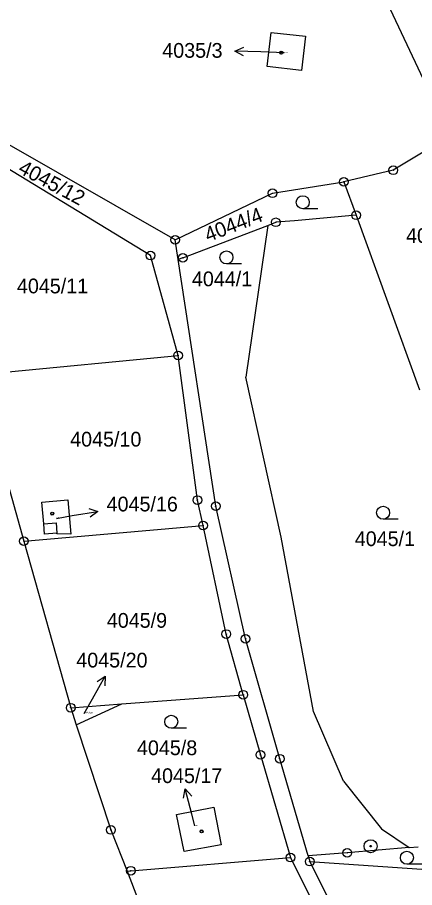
# Model space of a CAD drawing. Extents: x -593183 to -588034, y -1130415 to -1124994.
# Drawn here: x -589890.2 to -589844.3, y -1129796.7 to -1129696.4 of the extents above; entities that cross this region are included whole.
import ezdxf

# ---------------------------------------------------------------- set-up
doc = ezdxf.new("R2010")
doc.units = 0
for name, color, linetype in [('Vrstva 1', 7, 'Continuous'), ('Vrstva 16', 7, 'Continuous'), ('Vrstva 18', 7, 'Continuous'), ('Vrstva 19', 7, 'Continuous'), ('Vrstva 24', 7, 'Continuous'), ('Vrstva 25', 7, 'Continuous'), ('Vrstva 4', 7, 'Continuous')]:
    doc.layers.add(name, color=color, linetype=linetype)

msp = doc.modelspace()

# ---------------------------------------------------------------- linework, layer by layer
at = {"layer": 'Vrstva 1'}
for p, q in [((-589841.91, -1129706.51), (-589850.4, -1129688.44)), ((-589861.33, -1129702.05), (-589860.88, -1129698.1)), ((-589860.88, -1129698.1), (-589856.93, -1129698.55)), ((-589856.93, -1129698.55), (-589857.38, -1129702.5)), ((-589857.38, -1129702.5), (-589861.33, -1129702.05)), ((-589871.95, -1129722.02), (-589901.56, -1129705.13)), ((-589874.81, -1129723.85), (-589903.7, -1129706.28)), ((-589840.23, -1129710.03), (-589846.78, -1129714.01)), ((-589846.78, -1129714.01), (-589852.48, -1129715.34)), ((-589860.72, -1129716.66), (-589852.48, -1129715.34)), ((-589852.48, -1129715.34), (-589851.08, -1129719.2)), ((-589871.95, -1129722.02), (-589860.72, -1129716.66)), ((-589851.08, -1129719.2), (-589858.2, -1129719.82)), ((-589851.08, -1129719.2), (-589843.76, -1129739.34)), ((-589871.06, -1129724.1), (-589861.25, -1129720.36)), ((-589861.25, -1129720.36), (-589863.79, -1129737.88)), ((-589861.25, -1129720.36), (-589860.35, -1129720.01)), ((-589858.2, -1129719.82), (-589860.35, -1129720.01)), ((-589871.6, -1129724.31), (-589871.95, -1129722.02)), ((-589871.62, -1129735.37), (-589874.81, -1129723.85)), ((-589871.06, -1129724.1), (-589871.6, -1129724.31)), ((-589867.27, -1129752.75), (-589871.6, -1129724.31)), ((-589894.81, -1129737.59), (-589871.62, -1129735.37)), ((-589869.39, -1129752.04), (-589871.62, -1129735.37)), ((-589894.81, -1129737.59), (-589889.41, -1129756.78)), ((-589859.71, -1129756.34), (-589863.79, -1129737.88)), ((-589887.33, -1129752.28), (-589884.34, -1129752.03)), ((-589887.12, -1129754.77), (-589887.33, -1129752.28)), ((-589884.34, -1129752.03), (-589884.01, -1129755.96)), ((-589868.74, -1129754.98), (-589869.39, -1129752.04)), ((-589863.83, -1129768.04), (-589867.27, -1129752.75)), ((-589889.41, -1129756.78), (-589868.74, -1129754.98)), ((-589887.02, -1129755.97), (-589887.12, -1129754.77)), ((-589866.05, -1129767.49), (-589868.74, -1129754.98)), ((-589885.6, -1129755.85), (-589887.02, -1129755.97)), ((-589885.59, -1129755.95), (-589885.6, -1129755.85)), ((-589884.01, -1129755.96), (-589885.59, -1129755.95)), ((-589856, -1129776.44), (-589859.71, -1129756.34)), ((-589889.41, -1129756.78), (-589884.01, -1129775.99)), ((-589864.09, -1129774.49), (-589866.05, -1129767.49)), ((-589859.88, -1129781.87), (-589863.83, -1129768.04)), ((-589878.12, -1129775.55), (-589864.09, -1129774.49)), ((-589864.09, -1129774.49), (-589862.12, -1129781.43)), ((-589884.01, -1129775.99), (-589878.12, -1129775.55)), ((-589883.36, -1129777.96), (-589878.12, -1129775.55)), ((-589884.01, -1129775.99), (-589883.36, -1129777.96)), ((-589852.52, -1129784.46), (-589856, -1129776.44)), ((-589883.36, -1129777.96), (-589879.36, -1129790.09)), ((-589862.12, -1129781.43), (-589858.65, -1129793.28)), ((-589856.62, -1129793.09), (-589859.88, -1129781.87)), ((-589852.52, -1129784.46), (-589848.13, -1129789.95)), ((-589871.78, -1129788.3), (-589867.51, -1129787.45)), ((-589867.51, -1129787.45), (-589866.65, -1129791.82)), ((-589870.93, -1129792.57), (-589871.78, -1129788.3)), ((-589879.36, -1129790.09), (-589877.51, -1129794.83)), ((-589848.13, -1129789.95), (-589844.95, -1129792.13)), ((-589866.65, -1129791.82), (-589870.93, -1129792.57)), ((-589844.95, -1129792.13), (-589852.09, -1129792.72)), ((-589844.95, -1129792.13), (-589843.9, -1129792.04)), ((-589877.07, -1129794.79), (-589858.65, -1129793.28)), ((-589858.65, -1129793.28), (-589849.36, -1129811.72)), ((-589852.09, -1129792.72), (-589856.62, -1129793.09)), ((-589856.62, -1129793.09), (-589856.43, -1129793.74)), ((-589856.43, -1129793.74), (-589842.37, -1129794.68)), ((-589856.43, -1129793.74), (-589847.15, -1129812.18)), ((-589877.51, -1129794.83), (-589877.07, -1129794.79)), ((-589877.51, -1129794.83), (-589870.32, -1129813.25))]:
    msp.add_line(p, q, dxfattribs=at)
at = {"layer": 'Vrstva 16'}
for p, q in [((-589859.36, -1129700.45), (-589862.05, -1129700.36)), ((-589885.66, -1129754.15), (-589883.82, -1129753.84)), ((-589882.47, -1129776.64), (-589881.51, -1129774.96)), ((-589869.67, -1129789.6), (-589870.02, -1129788.25))]:
    msp.add_line(p, q, dxfattribs=at)
at = {"layer": 'Vrstva 24'}
for centre, radius in [((-589846.78, -1129714.01), 0.5), ((-589846.78, -1129714.01), 0.0327), ((-589852.48, -1129715.34), 0.5), ((-589852.48, -1129715.34), 0.0327), ((-589860.72, -1129716.66), 0.5), ((-589860.72, -1129716.66), 0.0327), ((-589851.08, -1129719.2), 0.5), ((-589851.08, -1129719.2), 0.0327), ((-589860.35, -1129720.01), 0.5), ((-589860.35, -1129720.01), 0.0327), ((-589871.95, -1129722.02), 0.5), ((-589871.95, -1129722.02), 0.0327), ((-589874.81, -1129723.85), 0.5), ((-589874.81, -1129723.85), 0.0327), ((-589871.06, -1129724.1), 0.5), ((-589871.06, -1129724.1), 0.0327), ((-589871.62, -1129735.37), 0.5), ((-589871.62, -1129735.37), 0.0327), ((-589869.39, -1129752.04), 0.5), ((-589869.39, -1129752.04), 0.0327), ((-589867.27, -1129752.75), 0.5), ((-589867.27, -1129752.75), 0.0327), ((-589868.74, -1129754.98), 0.5), ((-589868.74, -1129754.98), 0.0327), ((-589889.41, -1129756.78), 0.5), ((-589889.41, -1129756.78), 0.0327), ((-589866.05, -1129767.49), 0.5), ((-589866.05, -1129767.49), 0.0327), ((-589863.83, -1129768.04), 0.5), ((-589863.83, -1129768.04), 0.0327), ((-589864.09, -1129774.49), 0.5), ((-589864.09, -1129774.49), 0.0327), ((-589884.01, -1129775.99), 0.5), ((-589884.01, -1129775.99), 0.0327), ((-589862.12, -1129781.43), 0.5), ((-589862.12, -1129781.43), 0.0327), ((-589859.88, -1129781.87), 0.5), ((-589859.88, -1129781.87), 0.0327), ((-589879.36, -1129790.09), 0.5), ((-589879.36, -1129790.09), 0.0327), ((-589849.4, -1129791.96), 0.75), ((-589852.09, -1129792.72), 0.5), ((-589852.09, -1129792.72), 0.0327), ((-589849.4, -1129791.96), 0.0903), ((-589858.65, -1129793.28), 0.5), ((-589858.65, -1129793.28), 0.0327), ((-589856.43, -1129793.74), 0.5), ((-589856.43, -1129793.74), 0.0327), ((-589877.07, -1129794.79), 0.5), ((-589877.07, -1129794.79), 0.0327)]:
    msp.add_circle(centre, radius, dxfattribs=at)
at = {"layer": 'Vrstva 25'}
for p, q in [((-589862.05, -1129700.36), (-589865.05, -1129700.25)), ((-589855.48, -1129718.44), (-589857.23, -1129718.44)), ((-589864.28, -1129724.81), (-589866.03, -1129724.81)), ((-589883.82, -1129753.84), (-589880.86, -1129753.35)), ((-589846.21, -1129754.25), (-589847.96, -1129754.25)), ((-589881.51, -1129774.96), (-589880.02, -1129772.36)), ((-589870.65, -1129778.36), (-589872.4, -1129778.36)), ((-589870.02, -1129788.25), (-589870.78, -1129785.35)), ((-589843.47, -1129794.04), (-589845.22, -1129794.04))]:
    msp.add_line(p, q, dxfattribs=at)
for points in [[(-589864.07, -1129700.79), (-589865.05, -1129700.25), (-589864.03, -1129699.79)], [(-589881.93, -1129753.02), (-589880.86, -1129753.35), (-589881.77, -1129754)], [(-589880.95, -1129772.98), (-589880.02, -1129772.36), (-589880.08, -1129773.47)], [(-589871.01, -1129786.44), (-589870.78, -1129785.35), (-589870.04, -1129786.19)]]:
    msp.add_lwpolyline(points, dxfattribs=at)
for centre, radius in [((-589859.71, -1129700.45), 0.175), ((-589859.71, -1129700.45), 0.15), ((-589857.23, -1129717.69), 0.75), ((-589866.03, -1129724.06), 0.75), ((-589886.14, -1129753.61), 0.175), ((-589886.14, -1129753.61), 0.15), ((-589847.96, -1129753.5), 0.75), ((-589872.4, -1129777.61), 0.75), ((-589868.91, -1129790.25), 0.175), ((-589868.91, -1129790.25), 0.15), ((-589845.22, -1129793.29), 0.75)]:
    msp.add_circle(centre, radius, dxfattribs=at)
at = {"layer": 'Vrstva 4'}
for p, q in [((-589887.12, -1129754.77), (-589885.7, -1129754.65)), ((-589885.7, -1129754.65), (-589885.6, -1129755.85))]:
    msp.add_line(p, q, dxfattribs=at)

# ---------------------------------------------------------------- texts
at = {"layer": 'Vrstva 16'}
for s, p in [('4035/3', (-589873.44, -1129701.03)), ('4045/16', (-589879.86, -1129753.35)), ('4045/20', (-589883.36, -1129771.35)), ('4045/17', (-589874.73, -1129784.68))]:
    msp.add_text(s, height=1.7, dxfattribs=at).set_placement(p)
at = {"layer": 'Vrstva 18'}
for s, rotation, p in [('4045/12', 331.6706, (-589890.19, -1129714.23)), ('4044/4', 21.1448, (-589868.16, -1129722.31))]:
    msp.add_text(s, height=1.7, rotation=rotation, dxfattribs=at).set_placement(p)
for s, height, p in [('4044/3', 1.7, (-589845.31, -1129722.39)), ('4045/11', 1.7, (-589890.21, -1129728.2)), ('4044/1', 1.7, (-589870.02, -1129727.38)), ('4045/10', 1.7, (-589884.07, -1129745.87)), ('4045/1', 1.7, (-589851.23, -1129757.35)), ('4045/9', 1.7, (-589879.84, -1129766.77)), ('4045/20', 0.2, (-589882.47, -1129776.64)), ('4045/8', 1.7, (-589876.36, -1129781.46))]:
    msp.add_text(s, height=height, dxfattribs=at).set_placement(p)
at = {"layer": 'Vrstva 19'}
for s, p in [('4035/3', (-589859.36, -1129700.45)), ('4045/16', (-589885.66, -1129754.15)), ('4045/17', (-589869.67, -1129789.6))]:
    msp.add_text(s, height=0.1, dxfattribs=at).set_placement(p)

doc.saveas('drawing.dxf')
